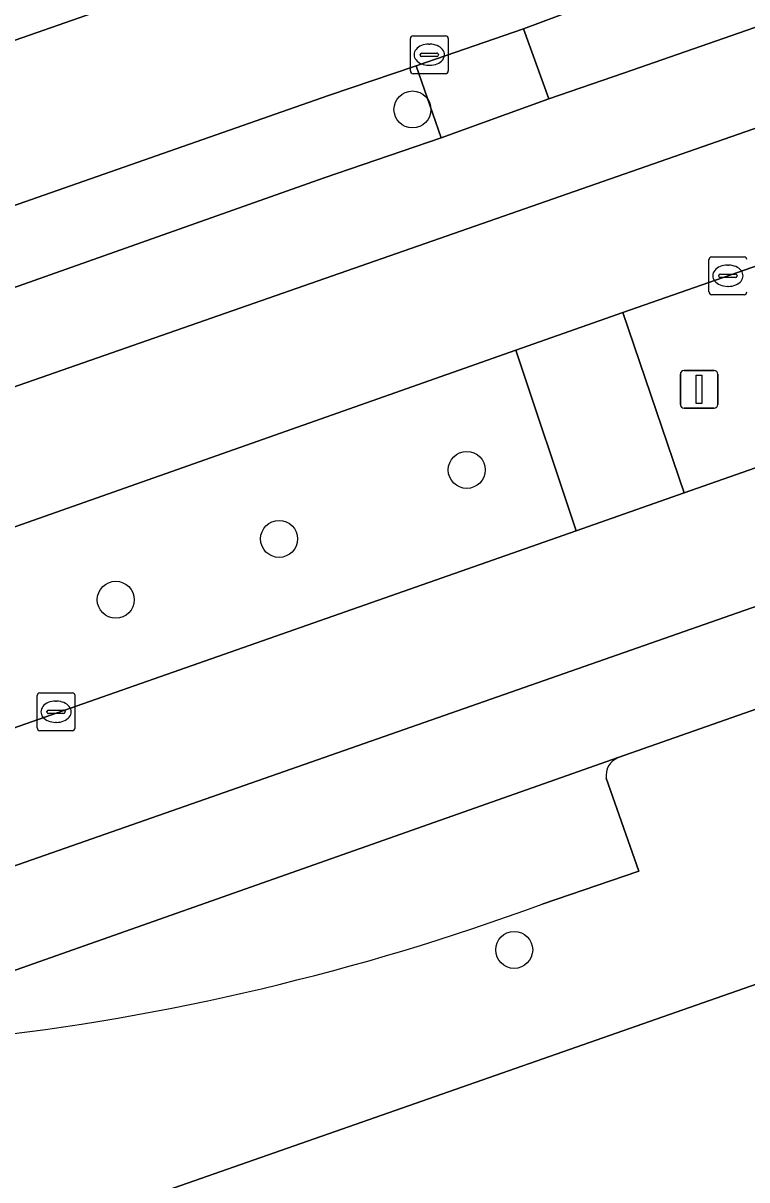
# Model space of a CAD drawing. Extents: x 158472 to 159562, y 388525 to 389606.
# Drawn here: x 158906.88 to 158926.02, y 389067.22 to 389097.79 of the extents above; entities that cross this region are included whole.
import ezdxf

# ---------------------------------------------------------------- set-up
doc = ezdxf.new("R2010")
doc.units = 0
for name, color, linetype in [('IMGEO_Berm_groen', 7, 'Continuous'), ('IMGEO_Boom', 7, 'Continuous'), ('IMGEO_Erf', 7, 'Continuous'), ('IMGEO_Hek', 7, 'Continuous'), ('IMGEO_Kolk', 7, 'Continuous'), ('IMGEO_Lichtmast', 7, 'Continuous'), ('IMGEO_Parkeervlak_open', 7, 'Continuous'), ('IMGEO_Rijbaan_lokaal_gesloten', 7, 'Continuous'), ('IMGEO_Rijbaan_lokaal_open', 7, 'Continuous'), ('IMGEO_Verkeerseiland_groen', 7, 'Continuous'), ('IMGEO_Voetpad_open', 7, 'Continuous')]:
    doc.layers.add(name, color=color, linetype=linetype)

msp = doc.modelspace()

# ---------------------------------------------------------------- linework, layer by layer
at = {"layer": 'IMGEO_Berm_groen'}
for points in [[(159004.372, 389127.137), (159000, 389125.627), (158996.805, 389124.523), (158969.626, 389115.003), (158932.281, 389101.962), (158921.603, 389098.188), (158920.111, 389097.633), (158920.782, 389095.788), (158922.752, 389096.465), (158936.615, 389101.294), (158954.615, 389107.585), (158998.026, 389122.802)], [(158974.221, 389108.07), (158973.372, 389107.773), (158952.297, 389100.458), (158924.254, 389090.673), (158922.74, 389090.139), (158924.36, 389085.372), (158948.494, 389093.832), (158984.615, 389106.421)]]:
    msp.add_lwpolyline(points, dxfattribs=at)
at = {"layer": 'IMGEO_Boom'}
for centre in [(158917.177, 389095.506), (158918.612, 389085.98), (158913.65, 389084.157), (158909.334, 389082.55), (158919.865, 389073.296)]:
    msp.add_circle(centre, 0.489, dxfattribs=at)
at = {"layer": 'IMGEO_Erf'}
msp.add_lwpolyline([(158987.214, 389095.134), (158946.512, 389080.965), (158945.287, 389079.051), (158944.163, 389078.658), (158896.162, 389061.862), (158904.678, 389037.508), (158907.559, 389038.515), (158909.555, 389032.805), (158917.921, 389008.881)], dxfattribs=at)
at = {"layer": 'IMGEO_Hek'}
msp.add_lwpolyline([(158896.162, 389061.862), (158944.163, 389078.658), (158945.287, 389079.051)], dxfattribs=at)
at = {"layer": 'IMGEO_Kolk'}
for p, q in [((158917.121, 389096.526), (158917.121, 389097.378)), ((158917.196, 389097.452), (158918.048, 389097.452)), ((158918.122, 389097.378), (158918.122, 389096.526)), ((158917.609, 389097.232), (158917.634, 389097.232)), ((158917.38, 389096.946), (158917.38, 389096.958)), ((158917.818, 389096.909), (158917.42, 389096.909)), ((158917.423, 389096.995), (158917.821, 389096.995)), ((158917.864, 389096.958), (158917.864, 389096.946)), ((158918.048, 389096.452), (158917.196, 389096.452)), ((158917.632, 389096.672), (158917.607, 389096.672)), ((158925.089, 389091.611), (158925.941, 389091.611)), ((158925.014, 389090.685), (158925.014, 389091.537)), ((158925.502, 389091.391), (158925.527, 389091.391)), ((158925.273, 389091.105), (158925.273, 389091.117)), ((158925.711, 389091.068), (158925.313, 389091.068)), ((158925.316, 389091.154), (158925.714, 389091.154)), ((158925.757, 389091.117), (158925.757, 389091.105)), ((158925.525, 389090.831), (158925.5, 389090.831)), ((158925.941, 389090.611), (158925.089, 389090.611)), ((158907.255, 389079.163), (158907.255, 389080.015)), ((158907.33, 389080.089), (158908.182, 389080.089)), ((158908.256, 389080.015), (158908.256, 389079.163)), ((158907.557, 389079.632), (158907.955, 389079.632)), ((158907.743, 389079.869), (158907.768, 389079.869)), ((158907.514, 389079.583), (158907.514, 389079.595)), ((158907.952, 389079.546), (158907.554, 389079.546)), ((158907.998, 389079.595), (158907.998, 389079.583)), ((158908.182, 389079.089), (158907.33, 389079.089)), ((158907.766, 389079.309), (158907.741, 389079.309))]:
    msp.add_line(p, q, dxfattribs=at)
for points in [[(158917.121, 389096.526), (158917.121, 389097.378)], [(158917.196, 389097.452), (158918.048, 389097.452)], [(158918.122, 389097.378), (158918.122, 389096.526)], [(158918.048, 389096.452), (158917.196, 389096.452)], [(158925.089, 389091.611), (158925.941, 389091.611)], [(158925.014, 389090.685), (158925.014, 389091.537)], [(158925.941, 389090.611), (158925.089, 389090.611)], [(158907.255, 389079.163), (158907.255, 389080.015)], [(158907.33, 389080.089), (158908.182, 389080.089)], [(158908.256, 389080.015), (158908.256, 389079.163)], [(158908.182, 389079.089), (158907.33, 389079.089)]]:
    msp.add_lwpolyline(points, dxfattribs=at)
for centre, radius, start, end in [((158917.198, 389097.376), 0.0765, 91.552, 178.448), ((158917.198, 389097.376), 0.0765, 91.552, 178.448), ((158918.046, 389097.376), 0.0765, 1.552, 88.448), ((158918.046, 389097.376), 0.0765, 1.552, 88.448), ((158917.42, 389096.955), 0.0403, 85.8775, 175.7526), ((158917.417, 389096.945), 0.0366, 178.938, 274.7102), ((158917.821, 389096.952), 0.043, 264.8664, 352.4533), ((158917.825, 389096.957), 0.0386, 1.7309, 96.639), ((158917.198, 389096.528), 0.0765, 181.552, 268.448), ((158917.198, 389096.528), 0.0765, 181.552, 268.448), ((158918.046, 389096.528), 0.0765, 271.552, 358.448), ((158918.046, 389096.528), 0.0765, 271.552, 358.448), ((158925.091, 389091.535), 0.0765, 91.552, 178.448), ((158925.091, 389091.535), 0.0765, 91.552, 178.448), ((158925.939, 389091.535), 0.0765, 1.552, 88.448), ((158925.939, 389091.535), 0.0765, 1.552, 88.448), ((158925.313, 389091.114), 0.0403, 85.8775, 175.7526), ((158925.31, 389091.104), 0.0366, 178.938, 274.7102), ((158925.714, 389091.111), 0.043, 264.8664, 352.4533), ((158925.718, 389091.116), 0.0386, 1.7309, 96.639), ((158925.091, 389090.687), 0.0765, 181.552, 268.448), ((158925.091, 389090.687), 0.0765, 181.552, 268.448), ((158925.939, 389090.687), 0.0765, 271.552, 358.448), ((158925.939, 389090.687), 0.0765, 271.552, 358.448), ((158907.332, 389080.013), 0.0765, 91.552, 178.448), ((158907.332, 389080.013), 0.0765, 91.552, 178.448), ((158908.18, 389080.013), 0.0765, 1.552, 88.448), ((158908.18, 389080.013), 0.0765, 1.552, 88.448), ((158907.554, 389079.592), 0.0403, 85.8775, 175.7526), ((158907.959, 389079.594), 0.0386, 1.7309, 96.639), ((158907.551, 389079.582), 0.0366, 178.938, 274.7102), ((158907.955, 389079.589), 0.043, 264.8664, 352.4533), ((158907.332, 389079.165), 0.0765, 181.552, 268.448), ((158907.332, 389079.165), 0.0765, 181.552, 268.448), ((158908.18, 389079.165), 0.0765, 271.552, 358.448), ((158908.18, 389079.165), 0.0765, 271.552, 358.448)]:
    msp.add_arc(centre, radius, start, end, dxfattribs=at)
for centre, major_axis, ratio, start_param, end_param in [((158917.608, 389096.952), (-0.387, 0.002), 0.722429, 4.712389, 7.853982), ((158917.633, 389096.952), (-0.39, 0.002), 0.717154, 1.570796, 4.712389), ((158925.501, 389091.111), (-0.387, 0.002), 0.722429, 4.712389, 7.853982), ((158925.526, 389091.111), (-0.39, 0.002), 0.717154, 1.570796, 4.712389), ((158907.742, 389079.589), (-0.387, 0.002), 0.722429, 4.712389, 7.853982), ((158907.767, 389079.589), (-0.39, 0.002), 0.717154, 1.570796, 4.712389)]:
    msp.add_ellipse(centre, major_axis=major_axis, ratio=ratio, start_param=start_param, end_param=end_param, dxfattribs=at)
at = {"layer": 'IMGEO_Lichtmast'}
for p, q in [((158924.257, 389087.711), (158924.257, 389088.511)), ((158924.257, 389088.511), (158924.257, 389087.711)), ((158924.357, 389088.611), (158925.147, 389088.611)), ((158925.147, 389088.611), (158924.357, 389088.611)), ((158925.247, 389088.511), (158925.247, 389087.711)), ((158925.247, 389087.711), (158925.247, 389088.511)), ((158925.147, 389087.611), (158924.357, 389087.611)), ((158924.357, 389087.611), (158925.147, 389087.611))]:
    msp.add_line(p, q, dxfattribs=at)
msp.add_lwpolyline([(158924.677, 389088.486), (158924.827, 389088.486), (158924.827, 389087.736), (158924.677, 389087.736), (158924.677, 389088.486)], dxfattribs=at)
for centre, start, end in [((158924.357, 389088.511), 90, 180), ((158924.357, 389088.511), 90, 180), ((158925.147, 389088.511), 0, 90), ((158925.147, 389088.511), 360, 90), ((158924.357, 389087.711), 180, 270), ((158924.357, 389087.711), 180, 270), ((158925.147, 389087.711), 270, 0), ((158925.147, 389087.711), 270, 0)]:
    msp.add_arc(centre, 0.1, start, end, dxfattribs=at)
at = {"layer": 'IMGEO_Parkeervlak_open'}
for points in [[(158922.617, 389078.377), (158899.722, 389070.314)], [(158920.604, 389074.504), (158923.159, 389075.377), (158922.298, 389077.831)]]:
    msp.add_lwpolyline(points, dxfattribs=at)
for centre, radius, start, end in [((158922.8, 389077.904), 0.507, 111.1098, 188.2991), ((158898.453, 389134.691), 64.134, 276.35113, 290.20498)]:
    msp.add_arc(centre, radius, start, end, dxfattribs=at)
at = {"layer": 'IMGEO_Rijbaan_lokaal_gesloten'}
for points in [[(159079.652, 389151.373), (159063.767, 389145.776), (159060.36, 389144.575), (159054.967, 389142.675), (159054.788, 389142.612), (159038.558, 389136.938), (159031.696, 389134.545), (159017.444, 389129.575), (159015.759, 389128.987), (159006.965, 389125.92), (159005.187, 389125.3), (159000, 389123.491), (158998.026, 389122.802), (158954.615, 389107.585), (158936.615, 389101.294), (158922.752, 389096.465), (158920.782, 389095.788), (158917.936, 389094.753), (158914.845, 389093.698), (158894.1, 389086.365), (158890.217, 389085.015), (158886.882, 389083.856), (158877.857, 389080.719), (158852.841, 389072.023)], [(159115.224, 389148.346), (159110.996, 389146.974), (159094.697, 389141.256), (159067.503, 389131.68), (159065.179, 389130.887), (159060.663, 389129.346), (159022.452, 389115.993), (159003.419, 389109.341), (158963.649, 389095.442), (158925.413, 389082.08), (158872.062, 389063.415), (158839.236, 389051.93)], [(158823.577, 389043.749), (158875.388, 389061.813), (158876.7, 389062.27), (158896.198, 389069.073), (158899.722, 389070.314), (158922.617, 389078.377), (158927.281, 389080.02), (158932.006, 389081.684), (158972.944, 389095.985), (158985.739, 389100.455), (158986.538, 389100.743), (159000, 389105.588), (159004.11, 389107.068), (159011.856, 389109.638), (159036.656, 389118.253), (159038.179, 389118.782), (159042.145, 389120.16), (159056.033, 389125.01), (159064.522, 389127.988), (159065.569, 389128.355), (159065.929, 389128.481), (159073.433, 389131.113), (159078.925, 389133.04), (159113.238, 389145.076)], [(158839.997, 389061.131), (158871.37, 389072.085), (158873.353, 389072.777), (158875.358, 389073.477), (158889.973, 389078.589), (158919.912, 389089.142), (158922.74, 389090.139), (158924.254, 389090.673), (158952.297, 389100.458), (158973.372, 389107.773), (158974.221, 389108.07), (159000, 389117.075), (159008.616, 389120.085), (159024.799, 389125.775), (159043.025, 389132.132), (159052.628, 389135.425), (159062.583, 389138.928), (159061.27, 389142.264), (159027.739, 389130.513), (158985.407, 389115.829), (158951.575, 389103.853), (158902.626, 389086.773), (158869.852, 389075.342), (158830.988, 389061.725)], [(158839.236, 389051.93), (158872.062, 389063.415), (158925.413, 389082.08), (158963.649, 389095.442), (159003.419, 389109.341), (159022.452, 389115.993), (159060.663, 389129.346), (159065.179, 389130.887), (159064.154, 389134.177), (159061.959, 389133.409), (159037.033, 389124.713), (159002.484, 389112.695), (159000, 389111.823), (158984.615, 389106.421), (158948.494, 389093.832), (158924.36, 389085.372), (158921.501, 389084.37), (158892.052, 389074.046), (158877.015, 389068.749), (158875.198, 389068.113), (158873.217, 389067.419), (158850.229, 389059.368)], [(158830.988, 389061.725), (158869.852, 389075.342), (158902.626, 389086.773), (158951.575, 389103.853), (158985.407, 389115.829), (159027.739, 389130.513)]]:
    msp.add_lwpolyline(points, dxfattribs=at)
at = {"layer": 'IMGEO_Rijbaan_lokaal_open'}
msp.add_lwpolyline([(159019.328, 389132.39), (159018.569, 389134.736), (159005.231, 389130.078), (159002.252, 389130.689), (159000, 389129.904), (158883.714, 389089.327), (158882.912, 389087.747), (158886.529, 389085.924), (158889.61, 389087.003), (158914.957, 389095.878), (158917.274, 389096.66), (158920.111, 389097.633), (158921.603, 389098.188), (158932.281, 389101.962), (158969.626, 389115.003), (158996.805, 389124.523), (159000, 389125.627), (159004.372, 389127.137), (159016.952, 389131.579)], close=True, dxfattribs=at)
at = {"layer": 'IMGEO_Verkeerseiland_groen'}
for points in [[(158914.845, 389093.698), (158917.936, 389094.753), (158917.274, 389096.66), (158914.957, 389095.878), (158889.61, 389087.003)], [(158890.217, 389085.015), (158894.1, 389086.365), (158914.845, 389093.698)], [(158921.501, 389084.37), (158919.912, 389089.142), (158889.973, 389078.589)], [(158892.052, 389074.046), (158921.501, 389084.37)]]:
    msp.add_lwpolyline(points, dxfattribs=at)
at = {"layer": 'IMGEO_Voetpad_open'}
for points in [[(159037.023, 389142.201), (159033.966, 389141.153), (159026.048, 389138.406), (159013.434, 389133.994), (159005.041, 389131.059), (159004.229, 389133.389), (159000, 389131.917), (158885.183, 389091.943), (158883.064, 389091.206), (158881.809, 389089.71), (158878.146, 389085.342), (158886.529, 389085.924), (158882.912, 389087.747), (158883.714, 389089.327), (159000, 389129.904)], [(158927.281, 389080.02), (158922.617, 389078.377)], [(158891.802, 389060.585), (158896.162, 389061.862), (158944.163, 389078.658)], [(158922.298, 389077.831), (158923.159, 389075.377), (158920.604, 389074.504)]]:
    msp.add_lwpolyline(points, dxfattribs=at)
for points in [[(158917.936, 389094.753), (158920.782, 389095.788), (158920.111, 389097.633), (158917.274, 389096.66)], [(158919.912, 389089.142), (158921.501, 389084.37), (158924.36, 389085.372), (158922.74, 389090.139)]]:
    msp.add_lwpolyline(points, close=True, dxfattribs=at)
for centre, radius, start, end in [((158922.8, 389077.904), 0.507, 111.1098, 188.2991), ((158898.453, 389134.691), 64.134, 276.35113, 290.20498)]:
    msp.add_arc(centre, radius, start, end, dxfattribs=at)

doc.saveas('drawing.dxf')
